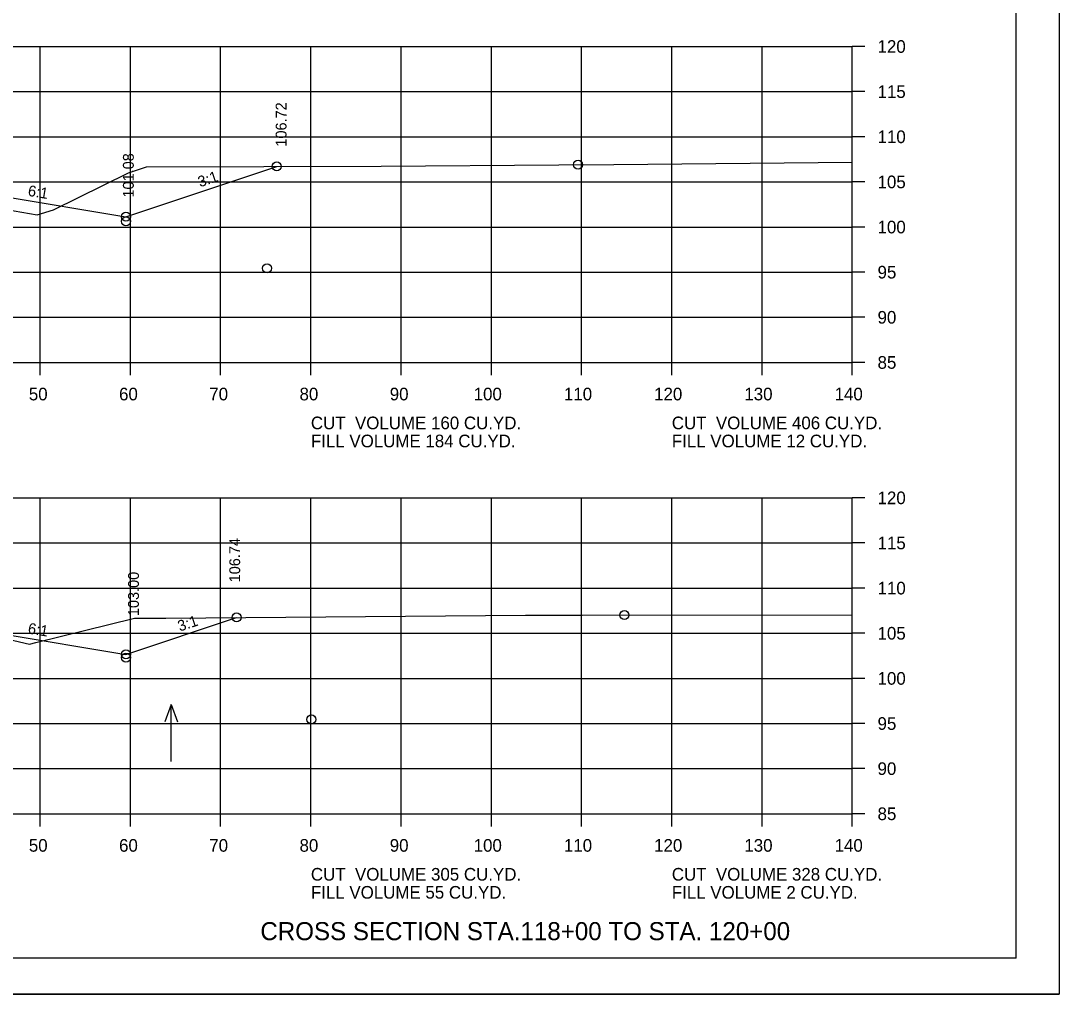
# Model space of a CAD drawing. Extents: x 1175611 to 1176402, y -433344 to -416213.
# Drawn here: x 1175828.8 to 1175943.9, y -431850.2 to -431742.3 of the extents above; entities that cross this region are included whole.
import ezdxf

# ---------------------------------------------------------------- set-up
doc = ezdxf.new("R2010")
doc.units = 0
for name, color, linetype in [('Default', 7, 'Continuous'), ('R_Axis', 7, 'Continuous'), ('R_Axis Annot', 7, 'Continuous'), ('R_Border', 7, 'Continuous'), ('R_Draft', 7, 'Continuous'), ('R_Exist Surface', 7, 'Continuous'), ('R_Fin Surface', 7, 'Continuous'), ('R_Grid', 7, 'Continuous'), ('R_No Plot', 7, 'Continuous'), ('R_Water Annot', 7, 'Continuous'), ('R_Xsect Elev', 7, 'Continuous'), ('R_Xsect Slope', 7, 'Continuous')]:
    doc.layers.add(name, color=color, linetype=linetype)

msp = doc.modelspace()

# ---------------------------------------------------------------- linework, layer by layer
at = {"layer": 'R_Axis'}
for p, q in [((1175920.97, -431780.18), (1175920.97, -431745.18)), ((1175922.37, -431745.18), (1175920.97, -431745.18)), ((1175922.37, -431750.18), (1175920.97, -431750.18)), ((1175922.37, -431755.18), (1175920.97, -431755.18)), ((1175922.37, -431760.18), (1175920.97, -431760.18)), ((1175922.37, -431765.18), (1175920.97, -431765.18)), ((1175922.37, -431770.18), (1175920.97, -431770.18)), ((1175922.37, -431775.18), (1175920.97, -431775.18)), ((1175640.97, -431780.18), (1175920.97, -431780.18)), ((1175830.97, -431781.58), (1175830.97, -431780.18)), ((1175840.97, -431781.58), (1175840.97, -431780.18)), ((1175850.97, -431781.58), (1175850.97, -431780.18)), ((1175860.97, -431781.58), (1175860.97, -431780.18)), ((1175870.97, -431781.58), (1175870.97, -431780.18)), ((1175880.97, -431781.58), (1175880.97, -431780.18)), ((1175890.97, -431781.58), (1175890.97, -431780.18)), ((1175900.97, -431781.58), (1175900.97, -431780.18)), ((1175910.97, -431781.58), (1175910.97, -431780.18)), ((1175920.97, -431781.58), (1175920.97, -431780.18)), ((1175922.37, -431780.18), (1175920.97, -431780.18)), ((1175920.97, -431830.18), (1175920.97, -431795.18)), ((1175922.37, -431795.18), (1175920.97, -431795.18)), ((1175922.37, -431800.18), (1175920.97, -431800.18)), ((1175922.37, -431805.18), (1175920.97, -431805.18)), ((1175922.37, -431810.18), (1175920.97, -431810.18)), ((1175922.37, -431815.18), (1175920.97, -431815.18)), ((1175922.37, -431820.18), (1175920.97, -431820.18)), ((1175922.37, -431825.18), (1175920.97, -431825.18)), ((1175640.97, -431830.18), (1175920.97, -431830.18)), ((1175830.97, -431831.58), (1175830.97, -431830.18)), ((1175840.97, -431831.58), (1175840.97, -431830.18)), ((1175850.97, -431831.58), (1175850.97, -431830.18)), ((1175860.97, -431831.58), (1175860.97, -431830.18)), ((1175870.97, -431831.58), (1175870.97, -431830.18)), ((1175880.97, -431831.58), (1175880.97, -431830.18)), ((1175890.97, -431831.58), (1175890.97, -431830.18)), ((1175900.97, -431831.58), (1175900.97, -431830.18)), ((1175910.97, -431831.58), (1175910.97, -431830.18)), ((1175920.97, -431831.58), (1175920.97, -431830.18)), ((1175922.37, -431830.18), (1175920.97, -431830.18))]:
    msp.add_line(p, q, dxfattribs=at)
at = {"layer": 'R_Border'}
for q in [(1175939.15, -431640.72), (1175622.97, -431846.18)]:
    msp.add_line((1175939.15, -431846.18), q, dxfattribs=at)
at = {"layer": 'R_Exist Surface'}
for points in [[(1175827.22, -431763.24), (1175830.64, -431763.84), (1175832.43, -431763.29), (1175840.75, -431759.19), (1175842.75, -431758.51), (1175868.76, -431758.43), (1175888.46, -431758.28), (1175894.55, -431758.24), (1175920.97, -431758)], [(1175820.64, -431809.23), (1175829.78, -431811.39), (1175830.47, -431811.19), (1175841.42, -431808.52), (1175844.9, -431808.5), (1175884.74, -431808.19), (1175891.05, -431808.17), (1175920.97, -431808.15)]]:
    msp.add_lwpolyline(points, dxfattribs=at)
at = {"layer": 'R_Fin Surface'}
for points in [[(1175706.35, -431769.08), (1175721.47, -431764.04), (1175735.2, -431761.75), (1175743.47, -431760.37), (1175749.47, -431760.13), (1175751.47, -431760.09), (1175780.97, -431759.5), (1175810.47, -431760.09), (1175812.47, -431760.13), (1175818.47, -431760.37), (1175826.75, -431761.75), (1175840.47, -431764.04), (1175857.19, -431758.47)], [(1175706.35, -431769.08), (1175721.47, -431764.04), (1175735.2, -431761.75), (1175743.47, -431760.37), (1175749.47, -431760.13), (1175751.47, -431760.09), (1175780.97, -431759.5), (1175810.47, -431760.09), (1175812.47, -431760.13), (1175818.47, -431760.37), (1175826.75, -431761.75), (1175840.47, -431764.04), (1175857.19, -431758.47)], [(1175705.72, -431810.6), (1175716.48, -431814.18), (1175721.47, -431812.52), (1175735.2, -431810.23), (1175743.47, -431808.85), (1175749.47, -431808.61), (1175751.47, -431808.57), (1175780.97, -431807.98), (1175810.47, -431808.57), (1175812.47, -431808.61), (1175818.47, -431808.85), (1175826.75, -431810.23), (1175840.47, -431812.52), (1175852.73, -431808.43)], [(1175705.72, -431810.6), (1175716.48, -431814.18), (1175721.47, -431812.52), (1175735.2, -431810.23), (1175743.47, -431808.85), (1175749.47, -431808.61), (1175751.47, -431808.57), (1175780.97, -431807.98), (1175810.47, -431808.57), (1175812.47, -431808.61), (1175818.47, -431808.85), (1175826.75, -431810.23), (1175840.47, -431812.52), (1175852.73, -431808.43)]]:
    msp.add_lwpolyline(points, dxfattribs=at)
at = {"layer": 'R_Grid'}
for p, q in [((1175640.97, -431745.18), (1175920.97, -431745.18)), ((1175830.97, -431780.18), (1175830.97, -431745.18)), ((1175840.97, -431780.18), (1175840.97, -431745.18)), ((1175850.97, -431780.18), (1175850.97, -431745.18)), ((1175860.97, -431780.18), (1175860.97, -431745.18)), ((1175870.97, -431780.18), (1175870.97, -431745.18)), ((1175880.97, -431780.18), (1175880.97, -431745.18)), ((1175890.97, -431780.18), (1175890.97, -431745.18)), ((1175900.97, -431780.18), (1175900.97, -431745.18)), ((1175910.97, -431780.18), (1175910.97, -431745.18)), ((1175920.97, -431780.18), (1175920.97, -431745.18)), ((1175640.97, -431750.18), (1175920.97, -431750.18)), ((1175640.97, -431755.18), (1175920.97, -431755.18)), ((1175640.97, -431760.18), (1175920.97, -431760.18)), ((1175640.97, -431765.18), (1175920.97, -431765.18)), ((1175640.97, -431770.18), (1175920.97, -431770.18)), ((1175640.97, -431775.18), (1175920.97, -431775.18)), ((1175640.97, -431780.18), (1175920.97, -431780.18)), ((1175640.97, -431795.18), (1175920.97, -431795.18)), ((1175830.97, -431830.18), (1175830.97, -431795.18)), ((1175840.97, -431830.18), (1175840.97, -431795.18)), ((1175850.97, -431830.18), (1175850.97, -431795.18)), ((1175860.97, -431830.18), (1175860.97, -431795.18)), ((1175870.97, -431830.18), (1175870.97, -431795.18)), ((1175880.97, -431830.18), (1175880.97, -431795.18)), ((1175890.97, -431830.18), (1175890.97, -431795.18)), ((1175900.97, -431830.18), (1175900.97, -431795.18)), ((1175910.97, -431830.18), (1175910.97, -431795.18)), ((1175920.97, -431830.18), (1175920.97, -431795.18)), ((1175640.97, -431800.18), (1175920.97, -431800.18)), ((1175640.97, -431805.18), (1175920.97, -431805.18)), ((1175640.97, -431810.18), (1175920.97, -431810.18)), ((1175640.97, -431815.18), (1175920.97, -431815.18)), ((1175640.97, -431820.18), (1175920.97, -431820.18)), ((1175640.97, -431825.18), (1175920.97, -431825.18)), ((1175640.97, -431830.18), (1175920.97, -431830.18))]:
    msp.add_line(p, q, dxfattribs=at)
at = {"layer": 'R_No Plot'}
msp.add_line((1175610.57, -431850.16), (1175943.91, -431850.16), dxfattribs=at)
msp.add_lwpolyline([(1175610.57, -431636.83), (1175943.91, -431636.83), (1175943.91, -431850.17), (1175610.57, -431850.17)], close=True, dxfattribs=at)
for centre in [(1175857.19, -431758.47), (1175857.19, -431758.47), (1175890.58, -431758.27), (1175840.47, -431764.04), (1175840.47, -431764.04), (1175840.47, -431764.54), (1175856.11, -431769.75), (1175852.73, -431808.43), (1175852.73, -431808.43), (1175895.72, -431808.17), (1175840.47, -431812.52), (1175840.47, -431812.52), (1175840.47, -431812.88), (1175861.03, -431819.73)]:
    msp.add_circle(centre, 0.5, dxfattribs=at)
at = {"layer": 'R_Water Annot'}
for p, q in [((1175845.49, -431818.09), (1175844.79, -431820.01)), ((1175845.49, -431824.37), (1175845.49, -431818.09)), ((1175845.49, -431818.09), (1175846.19, -431820.01))]:
    msp.add_line(p, q, dxfattribs=at)

# ---------------------------------------------------------------- texts
at = {"layer": 'Default'}
for s, p in [('CUT  VOLUME 160 CU.YD.', (1175860.97, -431787.58)), ('CUT  VOLUME 406 CU.YD.', (1175900.97, -431787.58)), ('FILL VOLUME 184 CU.YD.', (1175860.97, -431789.58)), ('FILL VOLUME 12 CU.YD.', (1175900.97, -431789.58)), ('CUT  VOLUME 305 CU.YD.', (1175860.97, -431837.58)), ('CUT  VOLUME 328 CU.YD.', (1175900.97, -431837.58)), ('FILL VOLUME 55 CU.YD.', (1175860.97, -431839.58)), ('FILL VOLUME 2 CU.YD.', (1175900.97, -431839.58))]:
    msp.add_text(s, height=1.4, dxfattribs=at).set_placement(p)
at = {"layer": 'R_Axis Annot'}
for s, p in [('120', (1175923.77, -431745.88)), ('115', (1175923.77, -431750.88)), ('110', (1175923.77, -431755.88)), ('105', (1175923.77, -431760.88)), ('100', (1175923.77, -431765.88)), ('95', (1175923.77, -431770.88)), ('90', (1175923.77, -431775.88)), ('85', (1175923.77, -431780.88)), ('50', (1175829.71, -431784.38)), ('60', (1175839.71, -431784.38)), ('70', (1175849.71, -431784.38)), ('80', (1175859.71, -431784.38)), ('90', (1175869.71, -431784.38)), ('100', (1175879.01, -431784.38)), ('110', (1175889.01, -431784.38)), ('120', (1175899.01, -431784.38)), ('130', (1175909.01, -431784.38)), ('140', (1175919.01, -431784.38)), ('120', (1175923.77, -431795.88)), ('115', (1175923.77, -431800.88)), ('110', (1175923.77, -431805.88)), ('105', (1175923.77, -431810.88)), ('100', (1175923.77, -431815.88)), ('95', (1175923.77, -431820.88)), ('90', (1175923.77, -431825.88)), ('85', (1175923.77, -431830.88)), ('50', (1175829.71, -431834.38)), ('60', (1175839.71, -431834.38)), ('70', (1175849.71, -431834.38)), ('80', (1175859.71, -431834.38)), ('90', (1175869.71, -431834.38)), ('100', (1175879.01, -431834.38)), ('110', (1175889.01, -431834.38)), ('120', (1175899.01, -431834.38)), ('130', (1175909.01, -431834.38)), ('140', (1175919.01, -431834.38))]:
    msp.add_text(s, height=1.4, dxfattribs=at).set_placement(p)
at = {"layer": 'R_Draft'}
msp.add_text('CROSS SECTION STA.118+00 TO STA. 120+00', height=2, dxfattribs=at).set_placement((1175855.37, -431844.18))
at = {"layer": 'R_Xsect Elev'}
for s, p in [('106.72', (1175858.27, -431756.27)), ('101.08', (1175841.34, -431761.91)), ('106.74', (1175853.13, -431804.54)), ('103.00', (1175841.91, -431808.28))]:
    msp.add_text(s, height=1.2, rotation=90, dxfattribs=at).set_placement(p)
at = {"layer": 'R_Xsect Slope'}
for s, rotation, p in [('3:1', 18.4349, (1175848.68, -431760.78)), ('6:1', 350.5377, (1175829.55, -431761.71)), ('6:1', 350.5377, (1175829.55, -431810.19)), ('3:1', 18.4349, (1175846.44, -431810))]:
    msp.add_text(s, height=1.2, rotation=rotation, dxfattribs=at).set_placement(p)

doc.saveas('drawing.dxf')
